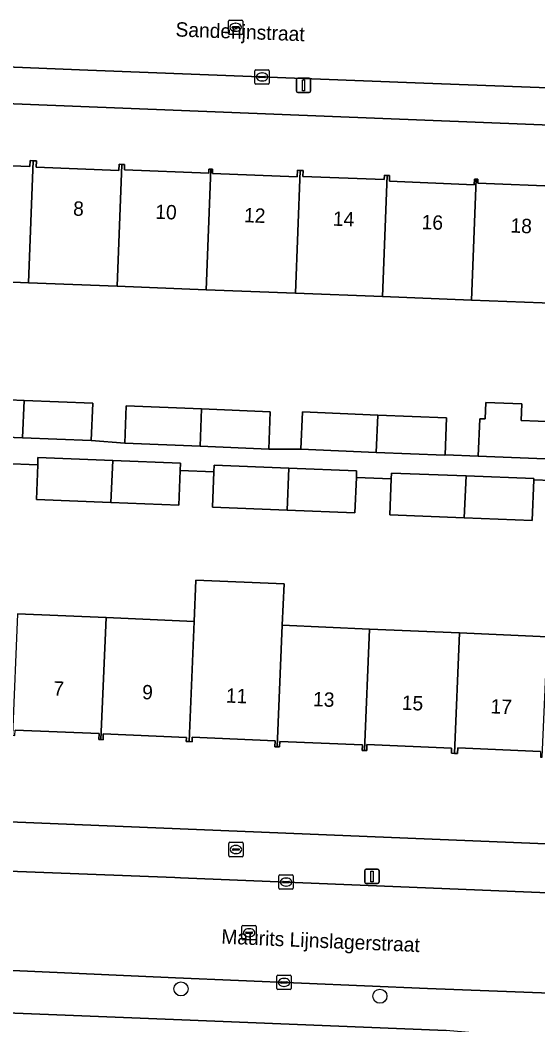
# Model space of a CAD drawing. Extents: x 160077 to 160948, y 386481 to 387498.
# Drawn here: x 160727.5 to 160763.6, y 386603 to 386672.9 of the extents above; entities that cross this region are included whole.
import ezdxf

# ---------------------------------------------------------------- set-up
doc = ezdxf.new("R2010")
doc.units = 0
for name, color, linetype in [('IMGEO_Boom', 7, 'Continuous'), ('IMGEO_Brandkraan', 7, 'Continuous'), ('IMGEO_Erf', 7, 'Continuous'), ('IMGEO_Groenvoorziening', 7, 'Continuous'), ('IMGEO_Kolk', 7, 'Continuous'), ('IMGEO_Lichtmast', 7, 'Continuous'), ('IMGEO_Openbare_ruimte_label', 7, 'Continuous'), ('IMGEO_Pand', 7, 'Continuous'), ('IMGEO_Pand_nummerreeks', 7, 'Continuous'), ('IMGEO_Rijbaan_lokaal_open', 7, 'Continuous'), ('IMGEO_Rioolput', 7, 'Continuous'), ('IMGEO_Voetpad_open', 7, 'Continuous')]:
    doc.layers.add(name, color=color, linetype=linetype)

msp = doc.modelspace()

# ---------------------------------------------------------------- linework, layer by layer
at = {"layer": 'IMGEO_Boom'}
for centre in [(160738.703, 386605.483), (160752.555, 386604.973)]:
    msp.add_circle(centre, 0.489, dxfattribs=at)
at = {"layer": 'IMGEO_Brandkraan'}
for p, q in [((160742.026, 386614.763), (160742.026, 386615.615)), ((160742.101, 386615.689), (160742.953, 386615.689)), ((160743.027, 386615.615), (160743.027, 386614.763)), ((160742.285, 386615.183), (160742.285, 386615.195)), ((160742.723, 386615.146), (160742.325, 386615.146)), ((160742.328, 386615.232), (160742.726, 386615.232)), ((160742.537, 386614.909), (160742.512, 386614.909)), ((160742.514, 386615.469), (160742.539, 386615.469)), ((160742.769, 386615.195), (160742.769, 386615.183)), ((160742.953, 386614.689), (160742.101, 386614.689))]:
    msp.add_line(p, q, dxfattribs=at)
for points in [[(160742.026, 386614.763), (160742.026, 386615.615)], [(160742.101, 386615.689), (160742.953, 386615.689)], [(160743.027, 386615.615), (160743.027, 386614.763)], [(160742.953, 386614.689), (160742.101, 386614.689)]]:
    msp.add_lwpolyline(points, dxfattribs=at)
for centre, radius, start, end in [((160742.103, 386615.613), 0.0765, 91.55205, 178.44795), ((160742.103, 386615.613), 0.0765, 91.55205, 178.44795), ((160742.951, 386615.613), 0.0765, 1.55205, 88.44795), ((160742.951, 386615.613), 0.0765, 1.55205, 88.44795), ((160742.325, 386615.192), 0.0403, 85.87752, 175.75265), ((160742.322, 386615.182), 0.0366, 178.93798, 274.71019), ((160742.726, 386615.189), 0.043, 264.86636, 352.45326), ((160742.73, 386615.194), 0.0386, 1.73085, 96.63898), ((160742.103, 386614.765), 0.0765, 181.55205, 268.44795), ((160742.103, 386614.765), 0.0765, 181.55205, 268.44795), ((160742.951, 386614.765), 0.0765, 271.55205, 358.44795), ((160742.951, 386614.765), 0.0765, 271.55205, 358.44795)]:
    msp.add_arc(centre, radius, start, end, dxfattribs=at)
for centre, major_axis, ratio, start_param, end_param in [((160742.513, 386615.189), (-0.387, 0.002), 0.722429, 4.712389, 7.853982), ((160742.538, 386615.189), (-0.39, 0.002), 0.717154, 1.570796, 4.712389)]:
    msp.add_ellipse(centre, major_axis=major_axis, ratio=ratio, start_param=start_param, end_param=end_param, dxfattribs=at)
at = {"layer": 'IMGEO_Erf'}
for points in [[(160784.298, 386664.825), (160710.106, 386667.774)], [(160722.503, 386662.965), (160728.184, 386662.738), (160728.201, 386663.156), (160728.42, 386663.148), (160728.641, 386663.139), (160728.624, 386662.705), (160734.371, 386662.476), (160734.388, 386662.9), (160734.582, 386662.892), (160734.773, 386662.885), (160734.759, 386662.513), (160740.632, 386662.278), (160740.644, 386662.563), (160740.775, 386662.558), (160740.905, 386662.553), (160740.894, 386662.269), (160746.791, 386662.034), (160746.809, 386662.48), (160747.01, 386662.472), (160747.209, 386662.464), (160747.193, 386662.058), (160752.858, 386661.833), (160752.87, 386662.135), (160753.05, 386662.128), (160753.231, 386662.12), (160753.215, 386661.713), (160759.118, 386661.478), (160759.134, 386661.871), (160759.252, 386661.87), (160759.369, 386661.869), (160759.369, 386661.58), (160765.188, 386661.36)], [(160765.07, 386653.196), (160758.926, 386653.439), (160752.723, 386653.684), (160746.679, 386653.922), (160740.45, 386654.168), (160734.253, 386654.412), (160728.092, 386654.655), (160722.028, 386654.895)], [(160722.533, 386646.676), (160727.775, 386646.46), (160732.56, 386646.262), (160732.453, 386643.658), (160734.781, 386643.482), (160734.888, 386646.086), (160740.129, 386645.87), (160744.915, 386645.672), (160744.808, 386643.068), (160747.056, 386643.052), (160747.163, 386645.656), (160752.404, 386645.44), (160757.19, 386645.242), (160757.085, 386642.677), (160759.404, 386642.581), (160759.511, 386645.185), (160759.872, 386645.17), (160759.919, 386646.316), (160762.43, 386646.212), (160762.383, 386645.067), (160764.751, 386644.969)], [(160765.729, 386640.833), (160763.269, 386640.93), (160763.157, 386638.097), (160758.426, 386638.285), (160753.234, 386638.491), (160753.333, 386640.994), (160750.915, 386641.089), (160750.818, 386638.633), (160746.087, 386638.821), (160740.895, 386639.027), (160740.992, 386641.481), (160738.649, 386641.573), (160738.554, 386639.167), (160733.824, 386639.355), (160728.631, 386639.561), (160728.726, 386641.965), (160726.335, 386642.06)], [(160727.324, 386631.608), (160733.488, 386631.34), (160739.622, 386631.073), (160739.747, 386633.949), (160745.877, 386633.682), (160745.752, 386630.806), (160751.829, 386630.542), (160758.091, 386630.27), (160764.211, 386630.003)], [(160763.742, 386622.011), (160757.972, 386622.257), (160757.956, 386621.873), (160757.74, 386621.882), (160757.527, 386621.891), (160757.543, 386622.255), (160751.652, 386622.506), (160751.634, 386622.08), (160751.475, 386622.087), (160751.314, 386622.094), (160751.33, 386622.467), (160745.578, 386622.712), (160745.562, 386622.335), (160745.398, 386622.342), (160745.236, 386622.349), (160745.254, 386622.763), (160739.488, 386623.008), (160739.475, 386622.693), (160739.272, 386622.702), (160739.07, 386622.711), (160739.082, 386622.987), (160733.293, 386623.234), (160733.275, 386622.831), (160733.132, 386622.837), (160732.992, 386622.843), (160733.009, 386623.255), (160727.162, 386623.504)], [(160708.053, 386617.873), (160782.232, 386614.851)]]:
    msp.add_lwpolyline(points, dxfattribs=at)
at = {"layer": 'IMGEO_Groenvoorziening'}
msp.add_lwpolyline([(160759.643, 386594.844), (160759.69, 386596.844), (160722.483, 386598.239), (160722.629, 386601.976), (160738.108, 386601.348), (160759.776, 386600.469), (160759.821, 386602.351), (160757.165, 386602.576), (160738.189, 386603.346), (160720.136, 386604.078), (160720.015, 386596.33)], close=True, dxfattribs=at)
at = {"layer": 'IMGEO_Kolk'}
for p, q in [((160743.847, 386668.553), (160743.847, 386669.405)), ((160743.922, 386669.479), (160744.774, 386669.479)), ((160744.848, 386669.405), (160744.848, 386668.553)), ((160744.106, 386668.973), (160744.106, 386668.985)), ((160744.544, 386668.936), (160744.146, 386668.936)), ((160744.149, 386669.022), (160744.547, 386669.022)), ((160744.358, 386668.699), (160744.333, 386668.699)), ((160744.335, 386669.259), (160744.36, 386669.259)), ((160744.59, 386668.985), (160744.59, 386668.973)), ((160744.774, 386668.479), (160743.922, 386668.479)), ((160745.519, 386612.497), (160745.519, 386613.349)), ((160745.594, 386613.423), (160746.446, 386613.423)), ((160745.778, 386612.917), (160745.778, 386612.929)), ((160746.216, 386612.88), (160745.818, 386612.88)), ((160745.821, 386612.966), (160746.219, 386612.966)), ((160746.007, 386613.203), (160746.032, 386613.203)), ((160746.262, 386612.929), (160746.262, 386612.917)), ((160746.52, 386613.349), (160746.52, 386612.497)), ((160746.446, 386612.423), (160745.594, 386612.423)), ((160746.03, 386612.643), (160746.005, 386612.643)), ((160745.452, 386606.434), (160746.304, 386606.434)), ((160745.377, 386605.508), (160745.377, 386606.36)), ((160745.636, 386605.928), (160745.636, 386605.94)), ((160746.074, 386605.891), (160745.676, 386605.891)), ((160745.679, 386605.977), (160746.077, 386605.977)), ((160745.865, 386606.214), (160745.89, 386606.214)), ((160746.12, 386605.94), (160746.12, 386605.928)), ((160746.378, 386606.36), (160746.378, 386605.508)), ((160746.304, 386605.434), (160745.452, 386605.434)), ((160745.888, 386605.654), (160745.863, 386605.654))]:
    msp.add_line(p, q, dxfattribs=at)
for points in [[(160743.847, 386668.553), (160743.847, 386669.405)], [(160743.922, 386669.479), (160744.774, 386669.479)], [(160744.848, 386669.405), (160744.848, 386668.553)], [(160744.774, 386668.479), (160743.922, 386668.479)], [(160745.519, 386612.497), (160745.519, 386613.349)], [(160745.594, 386613.423), (160746.446, 386613.423)], [(160746.52, 386613.349), (160746.52, 386612.497)], [(160746.446, 386612.423), (160745.594, 386612.423)], [(160745.452, 386606.434), (160746.304, 386606.434)], [(160745.377, 386605.508), (160745.377, 386606.36)], [(160746.378, 386606.36), (160746.378, 386605.508)], [(160746.304, 386605.434), (160745.452, 386605.434)]]:
    msp.add_lwpolyline(points, dxfattribs=at)
for centre, radius, start, end in [((160743.924, 386669.403), 0.0765, 91.55205, 178.44795), ((160743.924, 386669.403), 0.0765, 91.55205, 178.44795), ((160744.772, 386669.403), 0.0765, 1.55205, 88.44795), ((160744.772, 386669.403), 0.0765, 1.55205, 88.44795), ((160744.146, 386668.982), 0.0403, 85.87752, 175.75265), ((160744.143, 386668.972), 0.0366, 178.93798, 274.71019), ((160744.547, 386668.979), 0.043, 264.86636, 352.45326), ((160744.551, 386668.984), 0.0386, 1.73085, 96.63898), ((160743.924, 386668.555), 0.0765, 181.55205, 268.44795), ((160743.924, 386668.555), 0.0765, 181.55205, 268.44795), ((160744.772, 386668.555), 0.0765, 271.55205, 358.44795), ((160744.772, 386668.555), 0.0765, 271.55205, 358.44795), ((160745.596, 386613.347), 0.0765, 91.55205, 178.44795), ((160745.596, 386613.347), 0.0765, 91.55205, 178.44795), ((160745.818, 386612.926), 0.0403, 85.87752, 175.75265), ((160745.815, 386612.916), 0.0366, 178.93798, 274.71019), ((160746.219, 386612.923), 0.043, 264.86636, 352.45326), ((160746.223, 386612.928), 0.0386, 1.73085, 96.63898), ((160746.444, 386613.347), 0.0765, 1.55205, 88.44795), ((160746.444, 386613.347), 0.0765, 1.55205, 88.44795), ((160745.596, 386612.499), 0.0765, 181.55205, 268.44795), ((160745.596, 386612.499), 0.0765, 181.55205, 268.44795), ((160746.444, 386612.499), 0.0765, 271.55205, 358.44795), ((160746.444, 386612.499), 0.0765, 271.55205, 358.44795), ((160745.454, 386606.358), 0.0765, 91.55205, 178.44795), ((160745.454, 386606.358), 0.0765, 91.55205, 178.44795), ((160746.302, 386606.358), 0.0765, 1.55205, 88.44795), ((160746.302, 386606.358), 0.0765, 1.55205, 88.44795), ((160745.676, 386605.937), 0.0403, 85.87752, 175.75265), ((160745.673, 386605.927), 0.0366, 178.93798, 274.71019), ((160746.077, 386605.934), 0.043, 264.86636, 352.45326), ((160746.081, 386605.939), 0.0386, 1.73085, 96.63898), ((160745.454, 386605.51), 0.0765, 181.55205, 268.44795), ((160745.454, 386605.51), 0.0765, 181.55205, 268.44795), ((160746.302, 386605.51), 0.0765, 271.55205, 358.44795), ((160746.302, 386605.51), 0.0765, 271.55205, 358.44795)]:
    msp.add_arc(centre, radius, start, end, dxfattribs=at)
for centre, major_axis, ratio, start_param, end_param in [((160744.334, 386668.979), (-0.387, 0.002), 0.722429, 4.712389, 7.853982), ((160744.359, 386668.979), (-0.39, 0.002), 0.717154, 1.570796, 4.712389), ((160746.006, 386612.923), (-0.387, 0.002), 0.722429, 4.712389, 7.853982), ((160746.031, 386612.923), (-0.39, 0.002), 0.717154, 1.570796, 4.712389), ((160745.864, 386605.934), (-0.387, 0.002), 0.722429, 4.712389, 7.853982), ((160745.889, 386605.934), (-0.39, 0.002), 0.717154, 1.570796, 4.712389)]:
    msp.add_ellipse(centre, major_axis=major_axis, ratio=ratio, start_param=start_param, end_param=end_param, dxfattribs=at)
at = {"layer": 'IMGEO_Lichtmast'}
for p, q in [((160746.734, 386667.995), (160746.734, 386668.795)), ((160746.734, 386668.795), (160746.734, 386667.995)), ((160746.834, 386668.895), (160747.624, 386668.895)), ((160747.624, 386668.895), (160746.834, 386668.895)), ((160747.724, 386668.795), (160747.724, 386667.995)), ((160747.724, 386667.995), (160747.724, 386668.795)), ((160747.624, 386667.895), (160746.834, 386667.895)), ((160746.834, 386667.895), (160747.624, 386667.895)), ((160751.505, 386612.917), (160751.505, 386613.717)), ((160751.505, 386613.717), (160751.505, 386612.917)), ((160751.605, 386613.817), (160752.395, 386613.817)), ((160752.395, 386613.817), (160751.605, 386613.817)), ((160752.495, 386613.717), (160752.495, 386612.917)), ((160752.495, 386612.917), (160752.495, 386613.717)), ((160752.395, 386612.817), (160751.605, 386612.817)), ((160751.605, 386612.817), (160752.395, 386612.817))]:
    msp.add_line(p, q, dxfattribs=at)
for points in [[(160747.154, 386668.77), (160747.304, 386668.77), (160747.304, 386668.02), (160747.154, 386668.02), (160747.154, 386668.77)], [(160751.925, 386613.692), (160752.075, 386613.692), (160752.075, 386612.942), (160751.925, 386612.942), (160751.925, 386613.692)]]:
    msp.add_lwpolyline(points, dxfattribs=at)
for centre, start, end in [((160746.834, 386668.795), 90, 180), ((160746.834, 386668.795), 90, 180), ((160747.624, 386668.795), 0, 90), ((160747.624, 386668.795), 360, 90), ((160746.834, 386667.995), 180, 270), ((160746.834, 386667.995), 180, 270), ((160747.624, 386667.995), 270, 0), ((160747.624, 386667.995), 270, 0), ((160751.605, 386613.717), 90, 180), ((160751.605, 386613.717), 90, 180), ((160752.395, 386613.717), 0, 90), ((160752.395, 386613.717), 360, 90), ((160751.605, 386612.917), 180, 270), ((160751.605, 386612.917), 180, 270), ((160752.395, 386612.917), 270, 0), ((160752.395, 386612.917), 270, 0)]:
    msp.add_arc(centre, 0.1, start, end, dxfattribs=at)
at = {"layer": 'IMGEO_Pand'}
for points in [[(160722.028, 386654.895), (160728.092, 386654.655), (160728.42, 386663.148), (160728.201, 386663.156), (160728.184, 386662.738), (160722.503, 386662.965), (160722.506, 386663.409), (160722.358, 386663.418)], [(160734.582, 386662.892), (160734.388, 386662.9), (160734.371, 386662.476), (160728.624, 386662.705), (160728.641, 386663.139), (160728.42, 386663.148), (160728.092, 386654.655), (160734.253, 386654.412)], [(160740.775, 386662.558), (160740.644, 386662.563), (160740.632, 386662.278), (160734.759, 386662.513), (160734.773, 386662.885), (160734.582, 386662.892), (160734.253, 386654.412), (160740.45, 386654.168)], [(160747.01, 386662.472), (160746.809, 386662.48), (160746.791, 386662.034), (160740.894, 386662.269), (160740.905, 386662.553), (160740.775, 386662.558), (160740.45, 386654.168), (160746.679, 386653.922)], [(160746.679, 386653.922), (160752.723, 386653.684), (160753.05, 386662.128), (160752.87, 386662.135), (160752.858, 386661.833), (160747.193, 386662.058), (160747.209, 386662.464), (160747.01, 386662.472)], [(160752.723, 386653.684), (160758.926, 386653.439), (160759.252, 386661.87), (160759.134, 386661.871), (160759.118, 386661.478), (160753.215, 386661.713), (160753.231, 386662.12), (160753.05, 386662.128)], [(160765.398, 386661.657), (160765.2, 386661.664), (160765.188, 386661.36), (160759.369, 386661.58), (160759.369, 386661.869), (160759.252, 386661.87), (160758.926, 386653.439), (160765.07, 386653.196)], [(160722.533, 386646.676), (160722.426, 386644.072), (160727.675, 386643.855), (160727.775, 386646.46)], [(160732.453, 386643.658), (160732.56, 386646.262), (160727.775, 386646.46), (160727.675, 386643.855)], [(160764.751, 386644.969), (160762.383, 386645.067), (160762.43, 386646.212), (160759.919, 386646.316), (160759.872, 386645.17), (160759.511, 386645.185), (160759.404, 386642.581), (160764.65, 386642.364)], [(160734.888, 386646.086), (160734.781, 386643.482), (160740.028, 386643.265), (160740.129, 386645.87)], [(160744.808, 386643.068), (160744.915, 386645.672), (160740.129, 386645.87), (160740.028, 386643.265)], [(160747.163, 386645.656), (160747.056, 386643.052), (160752.303, 386642.835), (160752.404, 386645.44)], [(160757.19, 386645.242), (160752.404, 386645.44), (160752.303, 386642.835), (160757.083, 386642.638), (160757.085, 386642.677)], [(160733.946, 386642.268), (160728.746, 386642.474), (160728.726, 386641.965), (160728.631, 386639.561), (160733.824, 386639.355)], [(160738.649, 386641.573), (160738.669, 386642.08), (160733.946, 386642.268), (160733.824, 386639.355), (160738.554, 386639.167)], [(160746.209, 386641.734), (160741.01, 386641.94), (160740.992, 386641.481), (160740.895, 386639.027), (160746.087, 386638.821)], [(160750.915, 386641.089), (160750.933, 386641.546), (160746.209, 386641.734), (160746.087, 386638.821), (160750.818, 386638.633)], [(160758.548, 386641.198), (160753.349, 386641.404), (160753.333, 386640.994), (160753.234, 386638.491), (160758.426, 386638.285)], [(160763.269, 386640.93), (160763.272, 386641.01), (160758.548, 386641.198), (160758.426, 386638.285), (160763.157, 386638.097)], [(160745.752, 386630.806), (160745.877, 386633.682), (160739.747, 386633.949), (160739.622, 386631.073), (160739.272, 386622.702), (160739.475, 386622.693), (160739.488, 386623.008), (160745.254, 386622.763), (160745.236, 386622.349), (160745.398, 386622.342)], [(160733.488, 386631.34), (160727.324, 386631.608), (160726.97, 386623.139), (160727.127, 386623.132), (160727.162, 386623.504), (160733.009, 386623.255), (160732.992, 386622.843), (160733.132, 386622.837)], [(160733.132, 386622.837), (160733.275, 386622.831), (160733.293, 386623.234), (160739.082, 386622.987), (160739.07, 386622.711), (160739.272, 386622.702), (160739.622, 386631.073), (160733.488, 386631.34)], [(160745.398, 386622.342), (160745.562, 386622.335), (160745.578, 386622.712), (160751.33, 386622.467), (160751.314, 386622.094), (160751.475, 386622.087), (160751.829, 386630.542), (160745.752, 386630.806)], [(160758.091, 386630.27), (160751.829, 386630.542), (160751.475, 386622.087), (160751.634, 386622.08), (160751.652, 386622.506), (160757.543, 386622.255), (160757.527, 386621.891), (160757.74, 386621.882)], [(160757.74, 386621.882), (160757.956, 386621.873), (160757.972, 386622.257), (160763.742, 386622.011), (160763.726, 386621.624), (160763.86, 386621.619), (160764.211, 386630.003), (160758.091, 386630.27)]]:
    msp.add_lwpolyline(points, close=True, dxfattribs=at)
at = {"layer": 'IMGEO_Rijbaan_lokaal_open'}
for points in [[(160686.188, 386671.33), (160705.21, 386670.567), (160707.966, 386670.421), (160709.41, 386670.37), (160732.207, 386669.443), (160755.601, 386668.55), (160782.779, 386667.534), (160785.921, 386667.402), (160789.637, 386667.245), (160807.317, 386666.5)], [(160822.959, 386607.692), (160804.88, 386610.547), (160790.215, 386611.081), (160789.545, 386611.105), (160786.468, 386611.236), (160764.235, 386612.18), (160738.658, 386613.222), (160738.265, 386613.238), (160713.313, 386614.191), (160702.308, 386614.668), (160698.578, 386614.829), (160683.387, 386615.487), (160683.363, 386615.419), (160664.842, 386616.213), (160664.809, 386616.246), (160655.471, 386616.575), (160651.75, 386616.707), (160634.763, 386617.242), (160621.528, 386617.801)], [(160621.303, 386610.835), (160629.576, 386610.481), (160636.136, 386610.219), (160636.654, 386610.205), (160643.793, 386610.008), (160660.074, 386609.377), (160667.105, 386609.097), (160694.128, 386608.022), (160697.009, 386607.907), (160700.808, 386607.762), (160726.457, 386606.78), (160738.328, 386606.264), (160755.873, 386605.501), (160785.749, 386604.37), (160804.986, 386603.519), (160811.421, 386602.997), (160818.423, 386601.821)]]:
    msp.add_lwpolyline(points, dxfattribs=at)
at = {"layer": 'IMGEO_Rioolput'}
for p, q in [((160742.081, 386672.938), (160742.933, 386672.938)), ((160742.006, 386672.012), (160742.006, 386672.864)), ((160742.265, 386672.432), (160742.265, 386672.444)), ((160742.703, 386672.395), (160742.305, 386672.395)), ((160742.308, 386672.481), (160742.706, 386672.481)), ((160742.494, 386672.718), (160742.519, 386672.718)), ((160742.749, 386672.444), (160742.749, 386672.432)), ((160743.007, 386672.864), (160743.007, 386672.012)), ((160742.933, 386671.938), (160742.081, 386671.938)), ((160742.517, 386672.158), (160742.492, 386672.158)), ((160742.945, 386608.966), (160742.945, 386609.818)), ((160743.02, 386609.892), (160743.872, 386609.892)), ((160743.204, 386609.386), (160743.204, 386609.398)), ((160743.642, 386609.349), (160743.244, 386609.349)), ((160743.247, 386609.435), (160743.645, 386609.435)), ((160743.433, 386609.672), (160743.458, 386609.672)), ((160743.688, 386609.398), (160743.688, 386609.386)), ((160743.946, 386609.818), (160743.946, 386608.966)), ((160743.872, 386608.892), (160743.02, 386608.892)), ((160743.456, 386609.112), (160743.431, 386609.112))]:
    msp.add_line(p, q, dxfattribs=at)
for points in [[(160742.081, 386672.938), (160742.933, 386672.938)], [(160742.006, 386672.012), (160742.006, 386672.864)], [(160743.007, 386672.864), (160743.007, 386672.012)], [(160742.933, 386671.938), (160742.081, 386671.938)], [(160742.945, 386608.966), (160742.945, 386609.818)], [(160743.02, 386609.892), (160743.872, 386609.892)], [(160743.946, 386609.818), (160743.946, 386608.966)], [(160743.872, 386608.892), (160743.02, 386608.892)]]:
    msp.add_lwpolyline(points, dxfattribs=at)
for centre, radius, start, end in [((160742.083, 386672.862), 0.0765, 91.55205, 178.44795), ((160742.083, 386672.862), 0.0765, 91.55205, 178.44795), ((160742.931, 386672.862), 0.0765, 1.55205, 88.44795), ((160742.931, 386672.862), 0.0765, 1.55205, 88.44795), ((160742.305, 386672.441), 0.0403, 85.87752, 175.75265), ((160742.302, 386672.431), 0.0366, 178.93798, 274.71019), ((160742.706, 386672.438), 0.043, 264.86636, 352.45326), ((160742.71, 386672.443), 0.0386, 1.73085, 96.63898), ((160742.083, 386672.014), 0.0765, 181.55205, 268.44795), ((160742.083, 386672.014), 0.0765, 181.55205, 268.44795), ((160742.931, 386672.014), 0.0765, 271.55205, 358.44795), ((160742.931, 386672.014), 0.0765, 271.55205, 358.44795), ((160743.022, 386609.816), 0.0765, 91.55205, 178.44795), ((160743.022, 386609.816), 0.0765, 91.55205, 178.44795), ((160743.244, 386609.395), 0.0403, 85.87752, 175.75265), ((160743.241, 386609.385), 0.0366, 178.93798, 274.71019), ((160743.645, 386609.392), 0.043, 264.86636, 352.45326), ((160743.649, 386609.397), 0.0386, 1.73085, 96.63898), ((160743.87, 386609.816), 0.0765, 1.55205, 88.44795), ((160743.87, 386609.816), 0.0765, 1.55205, 88.44795), ((160743.022, 386608.968), 0.0765, 181.55205, 268.44795), ((160743.022, 386608.968), 0.0765, 181.55205, 268.44795), ((160743.87, 386608.968), 0.0765, 271.55205, 358.44795), ((160743.87, 386608.968), 0.0765, 271.55205, 358.44795)]:
    msp.add_arc(centre, radius, start, end, dxfattribs=at)
for centre, major_axis, ratio, start_param, end_param in [((160742.493, 386672.438), (-0.387, 0.002), 0.722429, 4.712389, 7.853982), ((160742.518, 386672.438), (-0.39, 0.002), 0.717154, 1.570796, 4.712389), ((160743.432, 386609.392), (-0.387, 0.002), 0.722429, 4.712389, 7.853982), ((160743.457, 386609.392), (-0.39, 0.002), 0.717154, 1.570796, 4.712389)]:
    msp.add_ellipse(centre, major_axis=major_axis, ratio=ratio, start_param=start_param, end_param=end_param, dxfattribs=at)
at = {"layer": 'IMGEO_Voetpad_open'}
for points in [[(160807.317, 386666.5), (160789.637, 386667.245), (160789.616, 386666.746), (160785.9, 386666.903), (160785.921, 386667.402), (160782.779, 386667.534), (160755.601, 386668.55), (160732.207, 386669.443), (160709.41, 386670.37), (160709.387, 386669.871), (160705.187, 386670.068), (160705.21, 386670.567), (160686.188, 386671.33)], [(160685.945, 386668.735), (160708.53, 386667.837), (160710.106, 386667.774), (160784.298, 386664.825), (160785.43, 386664.78), (160805.936, 386663.965)], [(160764.65, 386642.364), (160759.404, 386642.581), (160757.085, 386642.677), (160757.083, 386642.638), (160752.303, 386642.835), (160747.056, 386643.052), (160744.808, 386643.068), (160740.028, 386643.265), (160734.781, 386643.482), (160732.453, 386643.658), (160727.675, 386643.855), (160722.426, 386644.072)], [(160726.335, 386642.06), (160728.726, 386641.965), (160728.746, 386642.474), (160733.946, 386642.268), (160738.669, 386642.08), (160738.649, 386641.573), (160740.992, 386641.481), (160741.01, 386641.94), (160746.209, 386641.734), (160750.933, 386641.546), (160750.915, 386641.089), (160753.333, 386640.994), (160753.349, 386641.404), (160758.548, 386641.198), (160763.272, 386641.01), (160763.269, 386640.93), (160765.729, 386640.833)], [(160809.756, 386613.821), (160804.864, 386613.877), (160804.844, 386613.93), (160783.537, 386614.798), (160782.232, 386614.851), (160708.053, 386617.873), (160706.67, 386617.929), (160684.841, 386618.819), (160684.798, 386618.754), (160678.317, 386619.111)], [(160683.387, 386615.487), (160698.578, 386614.829), (160698.598, 386615.328), (160702.328, 386615.167), (160702.308, 386614.668), (160713.313, 386614.191), (160738.265, 386613.238), (160738.658, 386613.222), (160764.235, 386612.18), (160786.468, 386611.236), (160786.488, 386611.735), (160790.235, 386611.58), (160790.215, 386611.081), (160804.88, 386610.547)], [(160818.423, 386601.821), (160811.421, 386602.997), (160804.986, 386603.519), (160785.749, 386604.37), (160755.873, 386605.501), (160738.328, 386606.264), (160726.457, 386606.78), (160700.808, 386607.762), (160700.789, 386607.263), (160694.109, 386607.523), (160694.128, 386608.022), (160667.105, 386609.097), (160667.085, 386608.598), (160660.687, 386608.853), (160660.561, 386606.393), (160666.565, 386606.1), (160694.405, 386604.944), (160700.348, 386604.81), (160717.808, 386604.031), (160720.136, 386604.078), (160738.189, 386603.346), (160757.165, 386602.576)]]:
    msp.add_lwpolyline(points, dxfattribs=at)

# ---------------------------------------------------------------- texts
at = {"layer": 'IMGEO_Openbare_ruimte_label'}
for s, rotation, p in [('Sanderijnstraat', 357.82163, (160738.309, 386671.803)), ('Maurits Lijnslagerstraat', 357.53534, (160741.497, 386608.638))]:
    msp.add_text(s, height=1, rotation=rotation, dxfattribs=at).set_placement(p)
at = {"layer": 'IMGEO_Pand_nummerreeks'}
for s, rotation, p in [('8', 357.77452, (160731.176, 386659.329)), ('10', 357.77452, (160736.898, 386659.107)), ('12', 357.77452, (160743.075, 386658.867)), ('14', 357.77452, (160749.261, 386658.626)), ('16', 357.77452, (160755.443, 386658.386)), ('18', 357.77452, (160761.629, 386658.146)), ('7', 357.66492, (160729.799, 386625.911)), ('9', 357.66492, (160735.98, 386625.659)), ('11', 357.66233, (160741.814, 386625.42)), ('13', 357.66492, (160747.88, 386625.174)), ('15', 357.66492, (160754.061, 386624.922)), ('17', 357.66492, (160760.241, 386624.67))]:
    msp.add_text(s, height=1, rotation=rotation, dxfattribs=at).set_placement(p)

doc.saveas('drawing.dxf')
